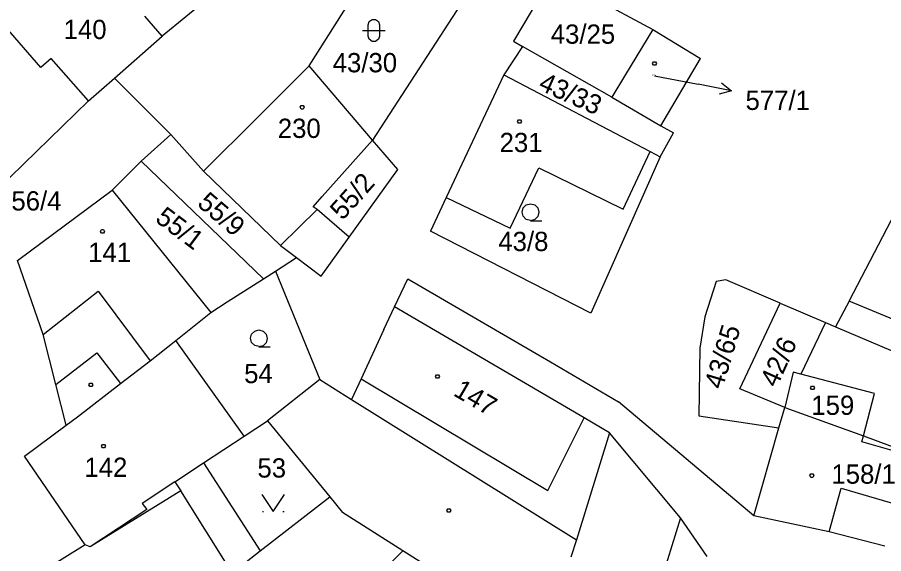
# Model space of a CAD drawing. Extents: x -580630 to -576196, y -1189024 to -1183567.
# Drawn here: x -578746.6 to -578670.1, y -1185621.5 to -1185574.2 of the extents above; entities that cross this region are included whole.
import ezdxf

# ---------------------------------------------------------------- set-up
doc = ezdxf.new("R2010")
doc.units = 0
for name, color, linetype in [('Vrstva 1', 7, 'Continuous'), ('Vrstva 16', 7, 'Continuous'), ('Vrstva 18', 7, 'Continuous'), ('Vrstva 19', 7, 'Continuous'), ('Vrstva 25', 7, 'Continuous'), ('Vrstva 4', 7, 'Continuous')]:
    doc.layers.add(name, color=color, linetype=linetype)

msp = doc.modelspace()

# ---------------------------------------------------------------- linework, layer by layer
at = {"layer": 'Vrstva 1'}
for p, q in [((-578717.53, -1185562.41), (-578733.84, -1185575.85)), ((-578720.86, -1185578.48), (-578713.38, -1185566.65)), ((-578699.39, -1185570.46), (-578702.82, -1185576.3)), ((-578706.36, -1185571.27), (-578715.29, -1185585.04)), ((-578698.77, -1185570.81), (-578690.53, -1185575.27)), ((-578733.84, -1185575.85), (-578735.39, -1185574.08)), ((-578690.53, -1185575.27), (-578692.94, -1185579.23)), ((-578690.53, -1185575.27), (-578686.31, -1185577.81)), ((-578738.05, -1185579.55), (-578733.84, -1185575.85)), ((-578702.03, -1185576.75), (-578703.67, -1185579.26)), ((-578702.82, -1185576.3), (-578702.03, -1185576.75)), ((-578694.15, -1185581.22), (-578702.03, -1185576.75)), ((-578689.81, -1185583.76), (-578686.31, -1185577.81)), ((-578720.86, -1185578.48), (-578725.46, -1185583.05)), ((-578715.29, -1185585.04), (-578720.86, -1185578.48)), ((-578673.19, -1185599.22), (-578662.71, -1185579.03)), ((-578740.35, -1185581.57), (-578738.05, -1185579.55)), ((-578733.1, -1185584.52), (-578738.05, -1185579.55)), ((-578703.67, -1185579.26), (-578708.77, -1185590.07)), ((-578703.67, -1185579.26), (-578690.76, -1185586.03)), ((-578692.94, -1185579.23), (-578694.15, -1185581.22)), ((-578694.15, -1185581.22), (-578689.81, -1185583.76)), ((-578740.35, -1185581.57), (-578748.86, -1185589.83)), ((-578725.46, -1185583.05), (-578730.21, -1185587.76)), ((-578689.81, -1185583.76), (-578688.71, -1185584.39)), ((-578735.7, -1185586.89), (-578733.1, -1185584.52)), ((-578733.1, -1185584.52), (-578730.21, -1185587.76)), ((-578689.88, -1185586.49), (-578688.71, -1185584.39)), ((-578719.71, -1185590.01), (-578715.29, -1185585.04)), ((-578713.04, -1185587.6), (-578715.29, -1185585.04)), ((-578693.15, -1185591.12), (-578690.76, -1185586.03)), ((-578690.76, -1185586.03), (-578689.88, -1185586.49)), ((-578689.88, -1185586.49), (-578696.01, -1185600.28)), ((-578738.28, -1185589.44), (-578735.7, -1185586.89)), ((-578724.91, -1185597.25), (-578735.7, -1185586.89)), ((-578703.12, -1185592.8), (-578700.58, -1185587.46)), ((-578700.58, -1185587.46), (-578693.15, -1185591.12)), ((-578730.21, -1185587.76), (-578723.39, -1185594.31)), ((-578717.34, -1185593.57), (-578713.04, -1185587.6)), ((-578746.62, -1185595.64), (-578738.28, -1185589.44)), ((-578738.28, -1185589.44), (-578729.56, -1185600.22)), ((-578720.51, -1185590.91), (-578719.71, -1185590.01)), ((-578708.77, -1185590.07), (-578710.17, -1185593.05)), ((-578708.77, -1185590.07), (-578703.12, -1185592.8)), ((-578720.17, -1185591.15), (-578720.51, -1185590.91)), ((-578717.34, -1185593.57), (-578720.17, -1185591.15)), ((-578719.82, -1185597.01), (-578717.34, -1185593.57)), ((-578696.01, -1185600.28), (-578710.17, -1185593.05)), ((-578723.39, -1185594.31), (-578721.99, -1185595.37)), ((-578744.37, -1185602.18), (-578746.62, -1185595.64)), ((-578723.84, -1185596.59), (-578721.99, -1185595.37)), ((-578721.99, -1185595.37), (-578719.82, -1185597.01)), ((-578724.91, -1185597.25), (-578723.84, -1185596.59)), ((-578723.84, -1185596.59), (-578719.92, -1185606.15)), ((-578728.1, -1185599.3), (-578724.91, -1185597.25)), ((-578713.34, -1185599.74), (-578712.16, -1185597.27)), ((-578712.16, -1185597.27), (-578699.55, -1185604.59)), ((-578684.94, -1185597.49), (-578685.93, -1185600.61)), ((-578684.09, -1185597.36), (-578684.94, -1185597.49)), ((-578679.28, -1185599.41), (-578684.09, -1185597.36)), ((-578729.56, -1185600.22), (-578728.1, -1185599.3)), ((-578714.29, -1185601.72), (-578713.34, -1185599.74)), ((-578696.59, -1185609.52), (-578713.34, -1185599.74)), ((-578682.85, -1185606.97), (-578679.28, -1185599.41)), ((-578679.28, -1185599.41), (-578675.29, -1185601.1)), ((-578673.19, -1185599.22), (-578674.4, -1185601.48)), ((-578663.26, -1185603.35), (-578673.19, -1185599.22)), ((-578732.65, -1185602.71), (-578729.56, -1185600.22)), ((-578685.93, -1185600.61), (-578686.39, -1185603.37)), ((-578675.29, -1185601.1), (-578677.46, -1185605.66)), ((-578675.29, -1185601.1), (-578674.4, -1185601.48)), ((-578714.29, -1185601.72), (-578716.29, -1185606.09)), ((-578674.4, -1185601.48), (-578661.73, -1185606.87)), ((-578743.25, -1185606.57), (-578744.37, -1185602.18)), ((-578734.9, -1185604.48), (-578732.65, -1185602.71)), ((-578726.61, -1185611.13), (-578732.65, -1185602.71)), ((-578686.39, -1185603.37), (-578686.46, -1185609.35)), ((-578737.53, -1185606.49), (-578734.9, -1185604.48)), ((-578699.55, -1185604.59), (-578693.57, -1185608.11)), ((-578678.13, -1185605.48), (-578678.87, -1185608.6)), ((-578677.46, -1185605.66), (-578678.13, -1185605.48)), ((-578670.96, -1185607.38), (-578677.46, -1185605.66)), ((-578742.34, -1185610.17), (-578743.25, -1185606.57)), ((-578741.32, -1185609.42), (-578737.53, -1185606.49)), ((-578719.92, -1185606.15), (-578724.54, -1185609.77)), ((-578719.92, -1185606.15), (-578717.12, -1185607.9)), ((-578716.29, -1185606.09), (-578717.12, -1185607.9)), ((-578678.87, -1185608.6), (-578682.85, -1185606.97)), ((-578671.93, -1185611.12), (-578670.96, -1185607.38)), ((-578681.61, -1185618.15), (-578693.57, -1185608.11)), ((-578679.39, -1185610.39), (-578678.87, -1185608.6)), ((-578678.87, -1185608.6), (-578671.93, -1185611.12)), ((-578742.34, -1185610.17), (-578741.32, -1185609.42)), ((-578726.61, -1185611.13), (-578724.54, -1185609.77)), ((-578724.54, -1185609.77), (-578719.04, -1185616.5)), ((-578694.34, -1185610.84), (-578696.59, -1185609.52)), ((-578686.46, -1185609.35), (-578679.39, -1185610.39)), ((-578746.01, -1185612.9), (-578742.34, -1185610.17)), ((-578681.61, -1185618.15), (-578679.39, -1185610.39)), ((-578730.21, -1185613.49), (-578726.61, -1185611.13)), ((-578694.34, -1185610.84), (-578697.27, -1185620.27)), ((-578688.08, -1185618.33), (-578694.34, -1185610.84)), ((-578671.93, -1185611.12), (-578665.45, -1185613.51)), ((-578740.66, -1185620.72), (-578746.01, -1185612.9)), ((-578732.72, -1185615.17), (-578730.21, -1185613.49)), ((-578730.21, -1185613.49), (-578725.19, -1185621.26)), ((-578732.72, -1185615.17), (-578735.61, -1185617.07)), ((-578725.19, -1185621.26), (-578719.04, -1185616.5)), ((-578719.04, -1185616.5), (-578717.92, -1185617.86)), ((-578735.61, -1185617.07), (-578735.2, -1185617.61)), ((-578735.2, -1185617.61), (-578740.2, -1185620.91)), ((-578712.59, -1185621.24), (-578717.92, -1185617.86)), ((-578674.96, -1185619.57), (-578681.61, -1185618.15)), ((-578688.08, -1185618.33), (-578693.47, -1185635.57)), ((-578685.74, -1185621.74), (-578688.08, -1185618.33)), ((-578670.05, -1185620.83), (-578674.96, -1185619.57)), ((-578697.27, -1185620.27), (-578697.77, -1185621.8)), ((-578740.66, -1185620.72), (-578744.7, -1185623.25)), ((-578740.2, -1185620.91), (-578740.66, -1185620.72)), ((-578720.7, -1185629.43), (-578712.59, -1185621.24)), ((-578705.99, -1185625.43), (-578712.59, -1185621.24)), ((-578727.68, -1185623.19), (-578725.19, -1185621.26))]:
    msp.add_line(p, q, dxfattribs=at)
at = {"layer": 'Vrstva 16'}
for p in [(-578690.39, -1185579.36), (-578683.583, -1185580.662)]:
    msp.add_line(p, (-578686.53, -1185580.1), dxfattribs=at)
msp.add_lwpolyline([(-578684.472, -1185579.983), (-578683.583, -1185580.662), (-578684.659, -1185580.966)], dxfattribs=at)
at = {"layer": 'Vrstva 25'}
for p, q in [((-578724.99, -1185617.79), (-578724.89, -1185617.79)), ((-578723.19, -1185617.79), (-578723.09, -1185617.79))]:
    msp.add_line(p, q, dxfattribs=at)
for points in [[(-578715.66, -1185574.84), (-578715.56, -1185574.55), (-578715.31, -1185574.37), (-578715, -1185574.37), (-578714.75, -1185574.55), (-578714.65, -1185574.84), (-578714.65, -1185575.84), (-578714.75, -1185576.13), (-578715, -1185576.31), (-578715.31, -1185576.31), (-578715.56, -1185576.13), (-578715.66, -1185575.84)], [(-578690.3, -1185578.11), (-578690.21, -1185578.26), (-578690.3, -1185578.41), (-578690.48, -1185578.41), (-578690.57, -1185578.26), (-578690.48, -1185578.11)], [(-578721.41, -1185581.98), (-578721.32, -1185582.13), (-578721.41, -1185582.28), (-578721.59, -1185582.28), (-578721.68, -1185582.13), (-578721.59, -1185581.98)], [(-578702.2, -1185583.23), (-578702.11, -1185583.38), (-578702.2, -1185583.53), (-578702.38, -1185583.53), (-578702.47, -1185583.38), (-578702.38, -1185583.23)], [(-578739.04, -1185592.92), (-578738.95, -1185593.07), (-578739.04, -1185593.22), (-578739.22, -1185593.22), (-578739.31, -1185593.07), (-578739.22, -1185592.92)], [(-578709.46, -1185605.73), (-578709.37, -1185605.88), (-578709.46, -1185606.03), (-578709.64, -1185606.03), (-578709.73, -1185605.88), (-578709.64, -1185605.73)], [(-578740.07, -1185606.46), (-578739.98, -1185606.61), (-578740.07, -1185606.76), (-578740.25, -1185606.76), (-578740.34, -1185606.61), (-578740.25, -1185606.46)], [(-578676.35, -1185606.72), (-578676.26, -1185606.87), (-578676.35, -1185607.02), (-578676.53, -1185607.02), (-578676.62, -1185606.87), (-578676.53, -1185606.72)], [(-578738.95, -1185611.88), (-578738.86, -1185612.03), (-578738.95, -1185612.18), (-578739.13, -1185612.18), (-578739.22, -1185612.03), (-578739.13, -1185611.88)], [(-578676.39, -1185614.47), (-578676.3, -1185614.62), (-578676.39, -1185614.77), (-578676.57, -1185614.77), (-578676.66, -1185614.62), (-578676.57, -1185614.47)], [(-578708.46, -1185617.54), (-578708.37, -1185617.69), (-578708.46, -1185617.84), (-578708.64, -1185617.84), (-578708.73, -1185617.69), (-578708.64, -1185617.54)]]:
    msp.add_lwpolyline(points, close=True, dxfattribs=at)
for points in [[(-578716.16, -1185575.34), (-578714.89, -1185575.34), (-578714.16, -1185575.34)], [(-578701.32, -1185592.11), (-578701.7, -1185592.01), (-578701.97, -1185591.74), (-578702.07, -1185591.37), (-578701.97, -1185591), (-578701.7, -1185590.73), (-578701.33, -1185590.63), (-578700.96, -1185590.73), (-578700.69, -1185591), (-578700.59, -1185591.38), (-578700.69, -1185591.76), (-578700.96, -1185592.03), (-578701.34, -1185592.13), (-578700.34, -1185592.13)], [(-578725.3, -1185603.24), (-578725.68, -1185603.14), (-578725.95, -1185602.87), (-578726.05, -1185602.5), (-578725.95, -1185602.13), (-578725.68, -1185601.86), (-578725.31, -1185601.76), (-578724.94, -1185601.86), (-578724.67, -1185602.13), (-578724.57, -1185602.51), (-578724.67, -1185602.89), (-578724.94, -1185603.16), (-578725.32, -1185603.26), (-578724.32, -1185603.26)], [(-578725.04, -1185616.29), (-578724.04, -1185617.79), (-578723.04, -1185616.29)]]:
    msp.add_lwpolyline(points, dxfattribs=at)
at = {"layer": 'Vrstva 4'}
for p, q in [((-578744.55, -1185578.61), (-578749.73, -1185572.71)), ((-578743.65, -1185577.81), (-578744.55, -1185578.61)), ((-578740.35, -1185581.57), (-578743.65, -1185577.81)), ((-578723.39, -1185594.31), (-578720.17, -1185591.15)), ((-578744.37, -1185602.18), (-578739.5, -1185598.36)), ((-578739.5, -1185598.36), (-578734.9, -1185604.48)), ((-578743.25, -1185606.57), (-578739.61, -1185603.79)), ((-578739.61, -1185603.79), (-578737.53, -1185606.49)), ((-578716.29, -1185606.09), (-578699.79, -1185615.92)), ((-578717.12, -1185607.9), (-578697.27, -1185620.27)), ((-578699.79, -1185615.92), (-578696.59, -1185609.52)), ((-578672.07, -1185611.65), (-578671.93, -1185611.12)), ((-578665.45, -1185613.51), (-578672.07, -1185611.65)), ((-578732.72, -1185615.17), (-578732.21, -1185615.97)), ((-578674.96, -1185619.57), (-578673.9, -1185615.72)), ((-578673.9, -1185615.72), (-578666.66, -1185617.84)), ((-578732.21, -1185615.97), (-578740.2, -1185620.91)), ((-578727.68, -1185623.19), (-578732.21, -1185615.97))]:
    msp.add_line(p, q, dxfattribs=at)

# ---------------------------------------------------------------- texts
at = {"layer": 'Vrstva 16'}
for s, p in [('577/1', (-578682.343, -1185582.36)), ('56/4', (-578747.163, -1185591.23))]:
    msp.add_text(s, height=1.7, dxfattribs=at).set_placement(p)
at = {"layer": 'Vrstva 18'}
for s, p in [('43/25', (-578699.541, -1185576.52)), ('43/30', (-578718.794, -1185579.04)), ('43/8', (-578704.171, -1185594.81)), ('54', (-578726.612, -1185606.46)), ('53', (-578725.439, -1185614.79))]:
    msp.add_text(s, height=1.7, dxfattribs=at).set_placement(p)
for s, rotation, p in [('43/33', 336.03975, (-578700.726, -1185580.53)), ('55/2', 48.07116, (-578717.925, -1185592.166)), ('55/9', 319.65315, (-578730.843, -1185590.753)), ('55/1', 323.0909, (-578734.561, -1185592.135)), ('43/65', 73.3386, (-578684.393, -1185607.077)), ('42/6', 65.66096, (-578679.581, -1185606.927))]:
    msp.add_text(s, height=1.7, rotation=rotation, dxfattribs=at).set_placement(p)
at = {"layer": 'Vrstva 19'}
for s, height, p in [('140', 1.7, (-578742.553, -1185576.11)), ('577/1', 0.1, (-578690.57, -1185579.36)), ('230', 1.7, (-578723.642, -1185584.83)), ('231', 1.7, (-578704.057, -1185586.08)), ('141', 1.7, (-578740.388, -1185595.77)), ('159', 1.7, (-578676.533, -1185609.26)), ('142', 1.7, (-578740.72, -1185614.73)), ('158/1', 1.7, (-578674.761, -1185615.33))]:
    msp.add_text(s, height=height, dxfattribs=at).set_placement(p)
msp.add_text('147', height=1.7, rotation=329.62262, dxfattribs=at).set_placement((-578708.231, -1185607.498))

doc.saveas('drawing.dxf')
